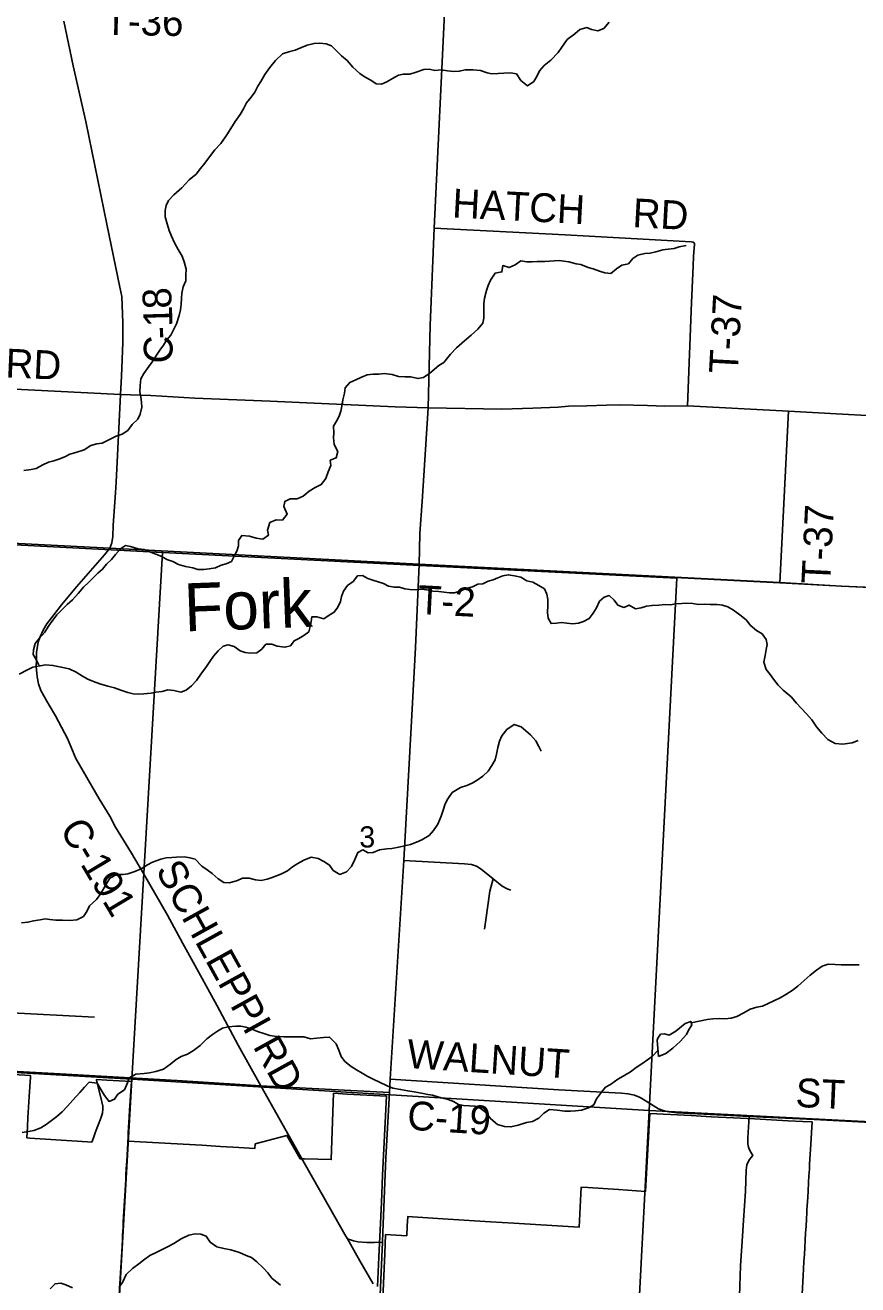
# Model space of a CAD drawing. Extents: x 114843 to 284848, y 317643 to 566895.
# Drawn here: x 254998 to 263673, y 439982 to 453098 of the extents above; entities that cross this region are included whole.
import ezdxf

# ---------------------------------------------------------------- set-up
doc = ezdxf.new("R2010")
doc.units = 0
for name, color, linetype in [('GM_X_City_Street', 7, 'Continuous'), ('GM_X_Corporation', 7, 'Continuous'), ('GM_X_County', 7, 'Continuous'), ('GM_X_County_Road', 7, 'Continuous'), ('GM_X_County_Road_Text', 7, 'Continuous'), ('GM_X_Minor_Lake', 7, 'Continuous'), ('GM_X_Minor_River', 7, 'Continuous'), ('GM_X_Minor_River_Text', 7, 'Continuous'), ('GM_X_Section', 7, 'Continuous'), ('GM_X_Section_Text', 7, 'Continuous'), ('GM_X_State_Route', 7, 'Continuous'), ('GM_X_Township', 7, 'Continuous'), ('GM_X_Township_Road', 7, 'Continuous'), ('GM_X_Township_Road_Text', 7, 'Continuous')]:
    doc.layers.add(name, color=color, linetype=linetype)

msp = doc.modelspace()

# ---------------------------------------------------------------- linework, layer by layer
at = {"layer": 'GM_X_City_Street'}
for points in [[(262440, 439869), (262452, 440181), (262473, 440490), (262483, 440652), (262501, 440958), (262511, 441176), (262518, 441232), (262541, 441282), (262578, 441327), (262547, 441381), (262534, 441414), (262527, 441450), (262528, 441511), (262542, 441735)], [(258625, 439992), (258483, 440233), (258355, 440462)]]:
    msp.add_lwpolyline(points, dxfattribs=at)
at = {"layer": 'GM_X_Corporation'}
for points in [[(254333, 442202), (255052, 442162), (255052, 442146), (255040, 441943), (255036, 441888), (255033, 441833), (255030, 441778), (255027, 441723), (255021, 441628), (255015, 441512), (255045, 441510), (255099, 441506), (255154, 441502), (255209, 441498), (255264, 441495), (255318, 441491), (255374, 441488), (255429, 441484), (255484, 441481), (255539, 441478), (255593, 441475), (255648, 441472), (255691, 441469), (255708, 441512), (255728, 441566), (255748, 441620), (255769, 441674), (255789, 441728), (255804, 441769), (255807, 441812), (255808, 441843), (255783, 441947), (255742, 442110), (255740, 442119), (255850, 442113), (256104, 442098), (256094, 441951), (256085, 441796), (256081, 441731), (256078, 441676), (256075, 441621), (256072, 441566), (256069, 441511), (256067, 441479), (256066, 441456), (256063, 441402), (256059, 441327), (256056, 441273), (256051, 441187), (256048, 441132), (256045, 441078), (256042, 441023), (256039, 440968), (256035, 440913), (256032, 440858), (256029, 440803), (256026, 440748), (256023, 440693), (256020, 440638), (256017, 440583), (256012, 440498), (256010, 440446), (256003, 440326), (255990, 440107), (255969, 439754)], [(255969, 439754), (255990, 440107), (256003, 440326), (256010, 440446), (256012, 440498), (256017, 440583), (256020, 440638), (256023, 440693), (256026, 440748), (256029, 440803), (256032, 440858), (256035, 440913), (256039, 440968), (256042, 441023), (256045, 441078), (256048, 441132), (256051, 441187), (256056, 441273), (256059, 441327), (256063, 441402), (256066, 441456), (256067, 441479), (256260, 441468), (256454, 441457), (256645, 441446), (256839, 441435), (257032, 441424), (257225, 441413), (257391, 441403), (257395, 441449), (257725, 441538), (257864, 441293), (257908, 441294), (258187, 441287), (258201, 441683), (258211, 441977), (258352, 441969), (258761, 441946), (258722, 441125), (258709, 440838), (258692, 440481), (258689, 440416), (258682, 440270), (258668, 439964)], [(258725, 439839), (258744, 440307), (258753, 440506), (258974, 440493), (258978, 440592), (258983, 440692), (259032, 440689), (259405, 440666), (259846, 440639), (260088, 440624), (260370, 440607), (260430, 440603), (260769, 440582), (260792, 441000), (260859, 440995), (261180, 440973), (261461, 440954), (261507, 441766), (261936, 441744), (262146, 441733), (262379, 441721), (262597, 441710), (262947, 441691), (263097, 441684), (263197, 441678), (263179, 441391), (263177, 441341), (263171, 441237), (263168, 441186), (263163, 441116), (263159, 441046), (263154, 440956), (263151, 440896), (263145, 440806), (263143, 440767), (263141, 440736), (263137, 440667), (263133, 440594), (263129, 440520), (263125, 440446), (263120, 440372), (263116, 440298), (263112, 440224), (263107, 440150), (263103, 440080), (263092, 439884)]]:
    msp.add_lwpolyline(points, dxfattribs=at)
at = {"layer": 'GM_X_County'}
for points in [[(272933, 453131), (272849, 451483), (272834, 451217), (272736, 449255), (272701, 448596), (272606, 446826), (267202, 447067), (264449, 447215), (264398, 447218), (263501, 447258), (262859, 447296), (259100, 447485), (255878, 447654), (249761, 447964), (249348, 447987), (245634, 448192)], [(245634, 448192), (249348, 447987), (249761, 447964), (255878, 447654), (259100, 447485), (262859, 447296), (263501, 447258), (264398, 447218), (264449, 447215), (267202, 447067), (272606, 446826), (272572, 446333), (272492, 444940), (272103, 436463)]]:
    msp.add_lwpolyline(points, dxfattribs=at)
at = {"layer": 'GM_X_County_Road'}
for p, q in [((261898, 449135), (262952, 449079)), ((258792, 441983), (258799, 442125))]:
    msp.add_line(p, q, dxfattribs=at)
for points in [[(255991, 449251), (256000, 449443), (256016, 449794), (256014, 450001), (256009, 450180), (256004, 450272), (255984, 450369), (255849, 451026), (255628, 452095), (255497, 452674), (255401, 453138)], [(250225, 449530), (250242, 449547), (250251, 449554), (250262, 449560), (250274, 449564), (250285, 449566), (250297, 449567), (250418, 449557), (250970, 449518), (251359, 449490), (252165, 449440), (253701, 449355), (254090, 449327), (254683, 449317), (255991, 449251)], [(255879, 447651), (255901, 447707), (255910, 447775), (255913, 447893), (255940, 448230), (255947, 448340), (255991, 449251)], [(255991, 449251), (256306, 449243), (256766, 449215), (257549, 449184), (258852, 449123), (259197, 449112)], [(259197, 449112), (259964, 449101), (260288, 449109), (260551, 449121), (260659, 449130), (260848, 449134), (261056, 449143), (261193, 449144), (261483, 449138), (261662, 449130), (261898, 449135)], [(262952, 449079), (264331, 449001), (265238, 448948), (266040, 448906), (266802, 448847), (267305, 448823), (268552, 448746), (269991, 448661), (271090, 448609), (271676, 448574), (272069, 448546), (272417, 448557), (272473, 448562), (272702, 448593)], [(255296, 446959), (255375, 447063), (255534, 447250), (255823, 447582), (255879, 447651)], [(255249, 446018), (255224, 446060), (255162, 446172), (255138, 446241), (255122, 446311), (255113, 446419), (255114, 446486), (255116, 446567), (255133, 446672), (255151, 446721), (255188, 446806), (255224, 446866), (255296, 446959)], [(257891, 441278), (257842, 441364), (257454, 442053), (257216, 442478), (256997, 442886), (256764, 443309), (256640, 443536), (256482, 443831), (256231, 444266), (256106, 444476), (255939, 444749), (255880, 444863), (255769, 445042), (255526, 445463), (255439, 445672), (255314, 445907), (255249, 446018)], [(251267, 442405), (251382, 442400), (251638, 442384), (252745, 442321), (253830, 442262), (255363, 442178), (256582, 442108), (257454, 442053), (258792, 441983)], [(258799, 442125), (260556, 442014), (261212, 441977), (261277, 441971), (261345, 441956), (261404, 441932), (261469, 441894), (261539, 441849), (261596, 441815), (261654, 441793), (261703, 441784), (261792, 441773), (262347, 441744), (262542, 441735), (263218, 441703), (264205, 441651), (264881, 441618), (265241, 441599), (265251, 441599)], [(258329, 440507), (258164, 440794), (257891, 441278)], [(258722, 440426), (258637, 440424), (258556, 440422), (258464, 440430), (258420, 440441), (258355, 440462), (258329, 440507)]]:
    msp.add_lwpolyline(points, dxfattribs=at)
at = {"layer": 'GM_X_Minor_Lake'}
for points in [[(261597, 442359), (261671, 442391), (261746, 442445), (261822, 442515), (261888, 442589), (261906, 442628), (261942, 442690), (261932, 442724), (261873, 442702), (261777, 442625), (261709, 442581), (261657, 442597), (261617, 442591), (261589, 442551), (261581, 442529)], [(261581, 442529), (261597, 442359)]]:
    msp.add_lwpolyline(points, dxfattribs=at)
at = {"layer": 'GM_X_Minor_River'}
for points in [[(258188, 452882), (258293, 452779), (258351, 452731), (258412, 452662), (258483, 452593), (258539, 452555), (258600, 452524), (258656, 452488), (258710, 452483), (258764, 452509), (258825, 452542), (258887, 452577), (258939, 452588), (259007, 452588), (259071, 452607), (259150, 452638), (259208, 452639), (259266, 452625), (259332, 452632), (259398, 452621), (259462, 452615), (259520, 452618), (259584, 452633), (259662, 452634), (259740, 452626), (259811, 452603), (259861, 452592), (259927, 452596), (259985, 452599), (260053, 452602), (260115, 452591), (260163, 452521), (260230, 452468), (260296, 452510), (260331, 452569), (260356, 452623), (260406, 452678), (260473, 452733), (260552, 452812), (260589, 452870), (260646, 452949), (260726, 453008), (260777, 453053), (260849, 453072), (260899, 453052), (260965, 453039), (261025, 453062), (261082, 453129)], [(254983, 448462), (255059, 448473), (255111, 448481), (255182, 448520), (255242, 448549), (255296, 448560), (255347, 448578), (255411, 448603), (255463, 448630), (255527, 448648), (255612, 448677), (255682, 448722), (255744, 448737), (255799, 448746), (255875, 448785), (255945, 448819), (256008, 448840), (256068, 448879), (256111, 448940), (256170, 448996), (256196, 449047), (256213, 449119), (256209, 449169), (256204, 449227), (256193, 449281), (256196, 449347), (256202, 449414), (256233, 449470), (256286, 449543), (256324, 449595), (256359, 449652), (256402, 449713), (256440, 449767), (256471, 449818), (256514, 449870), (256546, 449931), (256573, 449989), (256602, 450074), (256617, 450134), (256623, 450194), (256626, 450252), (256631, 450307), (256645, 450373), (256670, 450437), (256673, 450494), (256676, 450558), (256654, 450632), (256633, 450694), (256592, 450763), (256555, 450831), (256521, 450901), (256498, 450961), (256477, 451029), (256456, 451101), (256456, 451169), (256467, 451221), (256492, 451271), (256548, 451330), (256629, 451403), (256706, 451486), (256779, 451547), (256826, 451606), (256868, 451662), (256927, 451741), (256974, 451800), (257037, 451867), (257098, 451956), (257140, 452022), (257185, 452095), (257238, 452168), (257273, 452226), (257305, 452289), (257352, 452349), (257391, 452402), (257421, 452462), (257454, 452513), (257493, 452584), (257548, 452656), (257605, 452729), (257677, 452798), (257756, 452825), (257812, 452838), (257878, 452865), (257936, 452889), (258007, 452908), (258067, 452909), (258133, 452903), (258188, 452882)], [(257181, 447584), (257202, 447620), (257220, 447675), (257221, 447731), (257254, 447783), (257334, 447776), (257403, 447757), (257475, 447746), (257532, 447786), (257524, 447840), (257547, 447919), (257612, 447946), (257678, 447944), (257726, 448007), (257693, 448087), (257702, 448139), (257760, 448166), (257830, 448165), (257895, 448193), (257957, 448246), (258020, 448285), (258082, 448314), (258129, 448378), (258154, 448447), (258182, 448513), (258177, 448567), (258239, 448594), (258254, 448658), (258217, 448732), (258210, 448802), (258214, 448853), (258211, 448921), (258242, 448973), (258268, 449028), (258287, 449080), (258297, 449130), (258308, 449196), (258323, 449267), (258332, 449321), (258380, 449378), (258443, 449406), (258495, 449431), (258561, 449458), (258623, 449464), (258683, 449463), (258739, 449470), (258821, 449459), (258887, 449441), (258955, 449438), (259015, 449435), (259089, 449418), (259147, 449430), (259215, 449473), (259306, 449554), (259359, 449587), (259428, 449672), (259491, 449739), (259575, 449812), (259646, 449869), (259713, 449934), (259766, 449996), (259778, 450047), (259775, 450125), (259776, 450195), (259785, 450255), (259805, 450334), (259820, 450388), (259845, 450442), (259894, 450517), (259964, 450528), (259974, 450594), (260040, 450573), (260103, 450602), (260161, 450644), (260225, 450635), (260281, 450634), (260333, 450636), (260411, 450637), (260509, 450644), (260561, 450649), (260611, 450641), (260663, 450634), (260737, 450613), (260787, 450605), (260864, 450576), (260916, 450562), (260982, 450537), (261038, 450518), (261098, 450512), (261158, 450561), (261215, 450598), (261283, 450613), (261329, 450669), (261380, 450702), (261454, 450719), (261508, 450725), (261568, 450738), (261641, 450759), (261697, 450766), (261761, 450774), (261813, 450791)], [(261813, 450791), (261885, 450804)], [(255992, 447645), (255940, 447585), (255896, 447533), (255846, 447487), (255804, 447433), (255754, 447393), (255660, 447297), (255606, 447247), (255548, 447179), (255492, 447115), (255434, 447065), (255380, 447009), (255329, 446957), (255287, 446901), (255241, 446839), (255201, 446777), (255145, 446713), (255103, 446659), (255085, 446595), (255081, 446544), (255111, 446492), (255137, 446440), (255152, 446426)], [(255992, 447645), (256044, 447680), (256096, 447670), (256174, 447647), (256236, 447638), (256252, 447632)], [(256252, 447632), (256422, 447565), (256475, 447535), (256535, 447513), (256595, 447481), (256669, 447460), (256745, 447446), (256797, 447430), (256859, 447430), (256913, 447436), (256981, 447449), (257041, 447475), (257091, 447489), (257147, 447515), (257181, 447584)], [(256887, 446421), (256921, 446473), (256961, 446527), (257007, 446585), (257061, 446631), (257111, 446647), (257175, 446628), (257237, 446584), (257288, 446566), (257342, 446560), (257412, 446562), (257464, 446601), (257506, 446653), (257568, 446653), (257624, 446631), (257704, 446621), (257762, 446637), (257800, 446689), (257850, 446711), (257902, 446743), (257952, 446781), (257966, 446837), (257976, 446889), (257986, 446939), (258038, 446939), (258108, 446918), (258164, 446954), (258218, 446986), (258254, 447038), (258282, 447098), (258292, 447149), (258315, 447205), (258357, 447265), (258415, 447307), (258459, 447363), (258511, 447367), (258568, 447336), (258620, 447320), (258676, 447302), (258732, 447286), (258784, 447255), (258844, 447245), (258896, 447245), (258952, 447229), (259004, 447221), (259070, 447220), (259126, 447226), (259184, 447218), (259245, 447204), (259307, 447200), (259363, 447195), (259419, 447187), (259471, 447187), (259537, 447207), (259591, 447233), (259657, 447251), (259715, 447279), (259767, 447282), (259823, 447308), (259873, 447322), (259923, 447342), (259973, 447364), (260031, 447376), (260095, 447364), (260161, 447349), (260224, 447313), (260288, 447299), (260348, 447265), (260408, 447228), (260434, 447172), (260444, 447118), (260444, 447054), (260438, 446984), (260447, 446925), (260477, 446867), (260533, 446871), (260583, 446879), (260641, 446873), (260701, 446864), (260763, 446870), (260815, 446888), (260875, 446920), (260915, 446976), (260951, 447030), (260981, 447100), (261031, 447142), (261081, 447158), (261135, 447112), (261173, 447060), (261235, 447035), (261289, 447059), (261355, 447021), (261415, 447031), (261472, 447047), (261530, 447057), (261600, 447058), (261666, 447066), (261722, 447062), (261772, 447074), (261838, 447076), (261890, 447078)], [(261890, 447078), (261954, 447075), (262010, 447065), (262080, 447069), (262136, 447067), (262206, 447065), (262262, 447059), (262318, 447042), (262377, 447006), (262459, 446948), (262513, 446901), (262551, 446851), (262617, 446795), (262675, 446760), (262718, 446702), (262728, 446648), (262718, 446598), (262708, 446536), (262694, 446466), (262717, 446388)], [(254935, 446342), (255023, 446384), (255077, 446413), (255155, 446427), (255213, 446437), (255287, 446431), (255374, 446415), (255456, 446395), (255528, 446361), (255596, 446319), (255650, 446287), (255708, 446265), (255774, 446239), (255859, 446217), (255927, 446199), (255993, 446175), (256067, 446149), (256123, 446137), (256175, 446133), (256235, 446135), (256310, 446142), (256360, 446154), (256426, 446160), (256484, 446176), (256546, 446170), (256618, 446154), (256676, 446174), (256732, 446218), (256782, 446274), (256828, 446339), (256887, 446421)], [(262717, 446388), (262759, 446338), (262796, 446287), (262842, 446225), (262896, 446173), (262978, 446103), (263034, 446037), (263082, 445985), (263137, 445927), (263193, 445865), (263243, 445793), (263299, 445725), (263359, 445659), (263437, 445619), (263516, 445611), (263614, 445627), (263678, 445651)], [(258818, 444525), (258890, 444540), (258950, 444552), (259012, 444566), (259076, 444592), (259130, 444614), (259206, 444660), (259252, 444712), (259297, 444780), (259332, 444863), (259352, 444925), (259374, 444989), (259400, 445041), (259448, 445107), (259533, 445159), (259599, 445180), (259655, 445206), (259707, 445238), (259767, 445280), (259823, 445332), (259861, 445390), (259893, 445450), (259909, 445508), (259921, 445577), (259941, 445643), (259965, 445699), (260017, 445763), (260093, 445817), (260165, 445793), (260261, 445709), (260318, 445645), (260350, 445589), (260374, 445537)], [(254961, 443752), (255026, 443758), (255086, 443772), (255154, 443784), (255206, 443792), (255256, 443786), (255318, 443778), (255386, 443778), (255464, 443776), (255535, 443784), (255605, 443818), (255639, 443871), (255667, 443929), (255741, 443995), (255785, 444057), (255837, 444147), (255881, 444216), (255951, 444256), (256017, 444254), (256067, 444260), (256141, 444286), (256207, 444312), (256271, 444354), (256323, 444382), (256412, 444414), (256466, 444427), (256524, 444431), (256574, 444435), (256656, 444437), (256714, 444429), (256768, 444413), (256838, 444341), (256895, 444303), (256947, 444265), (257007, 444211), (257069, 444171), (257125, 444167), (257209, 444193), (257263, 444215), (257331, 444217), (257398, 444199), (257458, 444193), (257518, 444205), (257572, 444225), (257660, 444258), (257730, 444294), (257782, 444334), (257838, 444370), (257900, 444404), (257978, 444434), (258049, 444420), (258111, 444390), (258169, 444352), (258207, 444296), (258275, 444256), (258345, 444284), (258399, 444337), (258431, 444409), (258465, 444485), (258515, 444511), (258571, 444481), (258624, 444485), (258688, 444513), (258764, 444523), (258818, 444525)], [(261936, 442709), (262104, 442744), (262162, 442752), (262232, 442756), (262288, 442752), (262352, 442760), (262412, 442776), (262485, 442813), (262551, 442853), (262619, 442873), (262679, 442885), (262731, 442909), (262803, 442943), (262863, 442969), (262923, 443006), (262989, 443048), (263049, 443092), (263115, 443152), (263177, 443206), (263242, 443258), (263302, 443299), (263364, 443321), (263438, 443319), (263498, 443315), (263564, 443313), (263628, 443315), (263688, 443315)], [(254968, 441569), (255032, 441578), (255088, 441590), (255160, 441616), (255218, 441652), (255272, 441694), (255328, 441736), (255382, 441784), (255438, 441841), (255494, 441905), (255566, 441985), (255614, 442039), (255663, 442091), (255747, 442081), (255783, 442023), (255823, 441953), (255871, 441891), (255929, 441915), (255963, 441967), (256031, 442014), (256063, 442084), (256081, 442138), (256151, 442176), (256238, 442182), (256292, 442190), (256360, 442202), (256440, 442228), (256516, 442283), (256570, 442327), (256624, 442359), (256688, 442383), (256752, 442421), (256822, 442473), (256892, 442542), (256950, 442590), (257002, 442624), (257053, 442654), (257111, 442668), (257191, 442674), (257245, 442674), (257297, 442664), (257353, 442648), (257417, 442620), (257493, 442596), (257548, 442578), (257618, 442568), (257694, 442563), (257772, 442563)], [(257772, 442563), (257828, 442565), (257900, 442563), (257970, 442545), (258036, 442549), (258105, 442559), (258169, 442561), (258239, 442493), (258265, 442427), (258289, 442359), (258329, 442307), (258393, 442255), (258450, 442219), (258508, 442185), (258562, 442155), (258624, 442123), (258690, 442093), (258768, 442055), (258828, 442031), (258909, 442017), (258985, 442003), (259051, 441991), (259143, 441975), (259193, 441965), (259243, 441957), (259332, 441929), (259406, 441911), (259460, 441891), (259512, 441861), (259566, 441849), (259626, 441847), (259684, 441843), (259738, 441823), (259793, 441781), (259849, 441709), (259919, 441653), (259993, 441629), (260059, 441627), (260135, 441644), (260221, 441672), (260282, 441682), (260348, 441716), (260402, 441768), (260460, 441808), (260542, 441800), (260620, 441792), (260678, 441791), (260732, 441793), (260794, 441801), (260866, 441825), (260921, 441857), (260951, 441917), (261001, 441987), (261045, 442041), (261095, 442068), (261173, 442122), (261227, 442154), (261305, 442200), (261363, 442244), (261423, 442282), (261481, 442326), (261531, 442359), (261591, 442425)], [(255977, 439958), (256015, 440014), (256051, 440090), (256115, 440152), (256181, 440200), (256231, 440238), (256298, 440289), (256362, 440317), (256418, 440345), (256486, 440381), (256546, 440411), (256624, 440461), (256704, 440500), (256770, 440512), (256828, 440508), (256884, 440488), (256925, 440428), (256993, 440378), (257069, 440360), (257139, 440348), (257229, 440320), (257301, 440288), (257356, 440266), (257412, 440220), (257476, 440160), (257526, 440108), (257568, 440050), (257658, 439980)], [(255258, 439939), (255310, 439993), (255368, 440001), (255422, 439983), (255492, 439951)]]:
    msp.add_lwpolyline(points, dxfattribs=at)
at = {"layer": 'GM_X_Section'}
for points in [[(251010, 447887), (252348, 447818), (256429, 447608), (256108, 442125), (250648, 442436)], [(256429, 447608), (259111, 447473), (261786, 447341), (261500, 441796), (256108, 442125)], [(250648, 442436), (256108, 442125), (255803, 436775), (250354, 437098)], [(256108, 442125), (261500, 441796), (261217, 436438), (255803, 436775)], [(261500, 441796), (266934, 441518), (266649, 436074), (261217, 436438)]]:
    msp.add_lwpolyline(points, close=True, dxfattribs=at)
at = {"layer": 'GM_X_State_Route'}
msp.add_line((258792, 441983), (258799, 442125), dxfattribs=at)
for points in [[(259101, 447483), (259108, 447805), (259133, 448140), (259197, 449112), (259216, 449970), (259259, 450986), (259375, 453368)], [(258799, 442125), (258943, 444402), (259027, 445912), (259066, 446617), (259101, 447483)], [(258725, 440530), (258754, 441305), (258792, 441983)], [(258692, 439811), (258692, 439822), (258696, 439879), (258722, 440426), (258725, 440530)]]:
    msp.add_lwpolyline(points, dxfattribs=at)
at = {"layer": 'GM_X_Township'}
for points in [[(272933, 453131), (272849, 451483), (272834, 451217), (272736, 449255), (272701, 448596), (272606, 446826), (267202, 447067), (264449, 447215), (264398, 447218), (263501, 447258), (262859, 447296), (259100, 447485), (255878, 447654), (249761, 447964), (249348, 447987), (245634, 448192)], [(245634, 448192), (249348, 447987), (249761, 447964), (255878, 447654), (259100, 447485), (262859, 447296), (263501, 447258), (264398, 447218), (264449, 447215), (267202, 447067), (272606, 446826), (272572, 446333), (272492, 444940), (272103, 436463)]]:
    msp.add_lwpolyline(points, dxfattribs=at)
at = {"layer": 'GM_X_Township_Road'}
for p, q in [((262952, 449079), (261898, 449135)), ((262860, 447293), (262952, 449079))]:
    msp.add_line(p, q, dxfattribs=at)
for points in [[(261957, 450588), (261962, 450692), (261972, 450813), (261970, 450827), (261959, 450839), (261936, 450841), (260622, 450916), (259259, 450986)], [(261898, 449135), (261939, 450212), (261957, 450588)], [(259101, 447483), (262860, 447293), (263502, 447255), (264399, 447215), (264433, 447213), (264450, 447212)], [(258943, 444402), (259575, 444366), (259647, 444360), (259701, 444342), (259748, 444311), (259872, 444209), (259969, 444133), (260021, 444106), (260057, 444091)], [(259784, 443687), (259797, 443784), (259840, 444080), (259872, 444209)], [(253438, 442892), (253862, 442866), (255721, 442769)]]:
    msp.add_lwpolyline(points, dxfattribs=at)

# ---------------------------------------------------------------- texts
at = {"layer": 'GM_X_County_Road_Text'}
for s, height, rotation, p in [('8', 300, 93.23, (256527, 450152)), ('1', 300, 91.5533, (256533, 449958)), ('-', 300, 90.9845, (256535, 449832)), ('RD', 300, 357.4545, (254788, 449431)), ('C', 300, 88.788, (256530, 449573)), ('C-191', 300, 300.82, (255350, 444728)), ('SCHLEPPI RD', 300.01, 298.9379, (256351, 444300)), ('WALNUT', 300, 356.2853, (258969, 442241)), ('ST', 300, 357.4659, (263020, 441835)), ('C-19', 300, 356.282, (258972, 441599))]:
    msp.add_text(s, height=height, rotation=rotation, dxfattribs=at).set_placement(p)
at = {"layer": 'GM_X_Minor_River_Text'}
msp.add_text('Fork', height=499.9, rotation=2.141, dxfattribs=at).set_placement((256661, 446785))
at = {"layer": 'GM_X_Section_Text'}
msp.add_text('3', height=221, rotation=0.4158, dxfattribs=at).set_placement((258480, 444535))
at = {"layer": 'GM_X_Township_Road_Text'}
for s, rotation, p in [('T-36', 359.0276, (255820, 452998)), ('HATCH', 357.0258, (259442, 451097)), ('RD', 356.9627, (261321, 450996)), ('T-37', 86.8843, (262421, 449464)), ('T-37', 87.2366, (263384, 447274)), ('T-2', 357.0773, (259082, 446968))]:
    msp.add_text(s, height=300, rotation=rotation, dxfattribs=at).set_placement(p)

doc.saveas('drawing.dxf')
